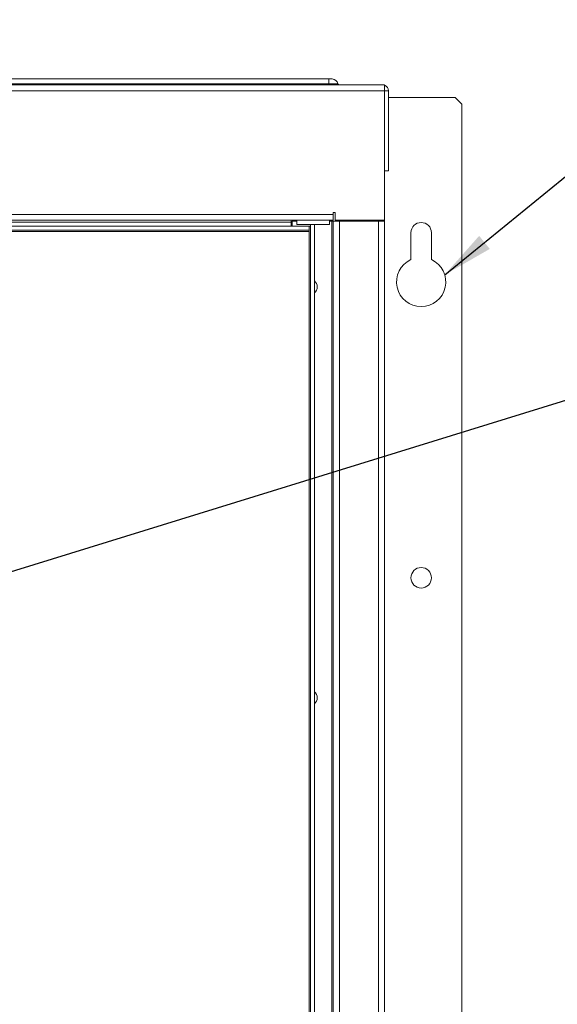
# Model space of a CAD drawing. Header units: inches. Extents: x 1 to 109, y 1 to 85.
# Tile 641 of 656: x 57.73 to 64.55, y 50.74 to 63.22. Entities that reach past the tile are written whole.
import ezdxf

# ---------------------------------------------------------------- set-up
doc = ezdxf.new("R2010")
doc.units = ezdxf.units.IN
doc.header["$MEASUREMENT"] = 0
doc.styles.get("Standard").update_dxf_attribs({"font": 'GOTHIC.TTF'})
doc.dimstyles.new('SLDDIMSTYLE2', dxfattribs={"dimtxt": 0, "dimasz": 0.65, "dimexe": 0, "dimexo": 0.0625, "dimgap": 0, "dimtad": 0, "dimtih": 1, "dimtoh": 1, "dimdec": 0, "dimrnd": 1e-09, "dimzin": 0, "dimdsep": 46, "dimtxsty": 'Standard', "dimsah": 1, "dimcen": 0.09, "dimadec": 0, "dimazin": 0, "dimtfac": 0.65, "dimtdec": 0, "dimtofl": 0, "dimtmove": 0, "dimatfit": 3, "dimfxl": 1, "dimfrac": 2, "dimtolj": 1, "dimtzin": 0, "dimarcsym": 0})

msp = doc.modelspace()

# ---------------------------------------------------------------- linework, layer by layer
at = {"color": 7, "linetype": 'Continuous', "lineweight": 15, "ltscale": 5}
for p, q in [((45.3972, 62.4698), (61.6472, 62.4698)), ((61.6472, 62.4094), (61.6472, 62.4698)), ((61.6472, 62.4698), (61.6896, 62.4698)), ((62.3554, 62.3208), (44.6887, 62.3208)), ((44.7129, 62.3948), (62.3312, 62.3948)), ((61.6472, 62.4094), (45.3972, 62.4094)), ((61.6472, 62.3956), (45.3972, 62.3956)), ((61.6472, 62.3956), (61.6472, 62.4094)), ((61.8371, 62.3956), (61.6472, 62.3956)), ((61.6472, 62.3956), (61.6472, 62.3948)), ((61.8371, 62.3948), (61.8371, 62.3956)), ((62.3554, 62.3948), (62.3312, 62.3948)), ((62.3554, 62.3948), (62.3554, 62.3208)), ((62.3554, 62.3208), (62.3554, 60.6783)), ((62.3554, 62.3208), (62.4052, 62.3208)), ((62.4052, 61.3033), (62.4052, 62.3208)), ((63.2512, 62.2352), (62.4052, 62.2352)), ((63.3346, 62.1519), (63.2512, 62.2352)), ((63.3346, 39.5144), (63.3346, 62.1519)), ((62.4052, 61.3033), (62.3554, 61.3033)), ((45.3421, 60.7523), (61.7018, 60.7523)), ((61.7018, 60.6783), (45.3421, 60.6783)), ((61.1686, 60.6541), (61.1686, 60.6783)), ((61.2393, 60.6783), (61.2393, 60.6262)), ((61.656, 60.6262), (61.656, 60.6783)), ((61.7018, 60.7772), (61.7267, 60.7772)), ((61.7018, 60.7523), (61.7018, 60.7772)), ((61.7018, 60.7523), (61.7018, 60.6783)), ((61.7267, 60.7772), (61.7267, 60.7366)), ((61.7268, 60.7366), (61.7267, 60.7366)), ((61.7268, 60.6783), (61.7268, 60.7366)), ((62.3554, 60.6783), (61.7268, 60.6783)), ((62.1839, 60.6665), (62.1839, 60.6783)), ((62.2711, 60.6665), (62.2711, 60.6783)), ((62.2929, 60.6783), (62.2929, 60.6665)), ((62.2931, 60.6783), (62.2931, 60.6665)), ((62.3554, 60.6665), (62.3554, 60.6783)), ((61.3977, 60.6041), (45.5336, 60.6041)), ((61.3977, 60.5543), (45.5336, 60.5543)), ((46.2797, 60.6541), (61.1686, 60.6541)), ((61.1686, 60.6541), (61.1686, 60.6041)), ((61.1809, 60.6665), (61.1809, 60.6041)), ((61.1809, 60.6665), (61.2393, 60.6665)), ((61.4476, 60.6262), (61.2393, 60.6262)), ((61.3977, 60.6041), (61.3977, 60.5543)), ((61.4144, 60.6041), (61.3977, 60.6041)), ((61.3977, 60.5376), (61.3977, 60.5543)), ((61.4144, 41.1558), (61.4144, 60.6262)), ((61.656, 60.6262), (61.4476, 60.6262)), ((61.4642, 41.1558), (61.4642, 60.6262)), ((61.656, 60.6665), (61.6851, 60.6665)), ((61.6851, 60.6665), (61.6851, 41.0784)), ((61.6851, 60.6665), (61.7017, 60.6665)), ((61.7017, 60.6665), (61.7017, 41.0784)), ((61.7017, 60.6665), (61.7806, 60.6665)), ((61.7806, 60.6665), (61.7806, 41.0784)), ((61.7806, 60.6665), (62.2765, 60.6665)), ((62.2765, 41.0784), (62.2765, 60.6665)), ((62.2765, 60.6665), (62.3554, 60.6665)), ((62.3554, 60.6665), (62.3554, 41.0784)), ((45.4502, 60.5376), (61.3977, 60.5376)), ((61.3977, 60.5376), (61.3977, 41.2223)), ((62.6887, 60.5206), (62.6887, 60.1798)), ((62.9487, 60.1798), (62.9487, 60.5206))]:
    msp.add_line(p, q, dxfattribs=at)
at = {"color": 8, "linetype": 'Continuous', "lineweight": 15, "ltscale": 5}
for p, q in [((61.7623, 62.4094), (61.6472, 62.4094)), ((62.1339, 60.6783), (62.1339, 60.6665))]:
    msp.add_line(p, q, dxfattribs=at)
at = {"color": 7, "linetype": 'Continuous', "lineweight": 15, "ltscale": 25}
msp.add_circle((62.8187, 56.1456), 0.13, dxfattribs=at)
for centre, radius, start, end in [((61.6896, 62.3958), 0.074, 10.57289, 90), ((61.7789, 62.4125), 0.0168, 190.57289, 270), ((62.3312, 62.3208), 0.074, 0, 70.93888), ((62.8187, 60.5206), 0.13, 0, 180), ((62.8187, 59.8956), 0.3125, 114.58231, 65.41769), ((61.4017, 59.8331), 0.0988, 0, 50.73475), ((61.4017, 59.8331), 0.0988, 309.26525, 0), ((61.4017, 54.6248), 0.0988, 0, 50.73475), ((61.4017, 54.6248), 0.0988, 309.26525, 0)]:
    msp.add_arc(centre, radius, start, end, dxfattribs=at)

# ---------------------------------------------------------------- leaders
at = {"color": 1, "linetype": 'Continuous', "lineweight": 0, "ltscale": 5}
for points in [[(63.1173, 59.988), (67.0949, 63.2217), (68.3252, 63.2217)], [(55.9701, 55.7153), (67.0949, 59.1549), (68.3252, 59.1549)]]:
    msp.add_leader(points, dimstyle='SLDDIMSTYLE2', dxfattribs=at)

doc.saveas('drawing.dxf')
